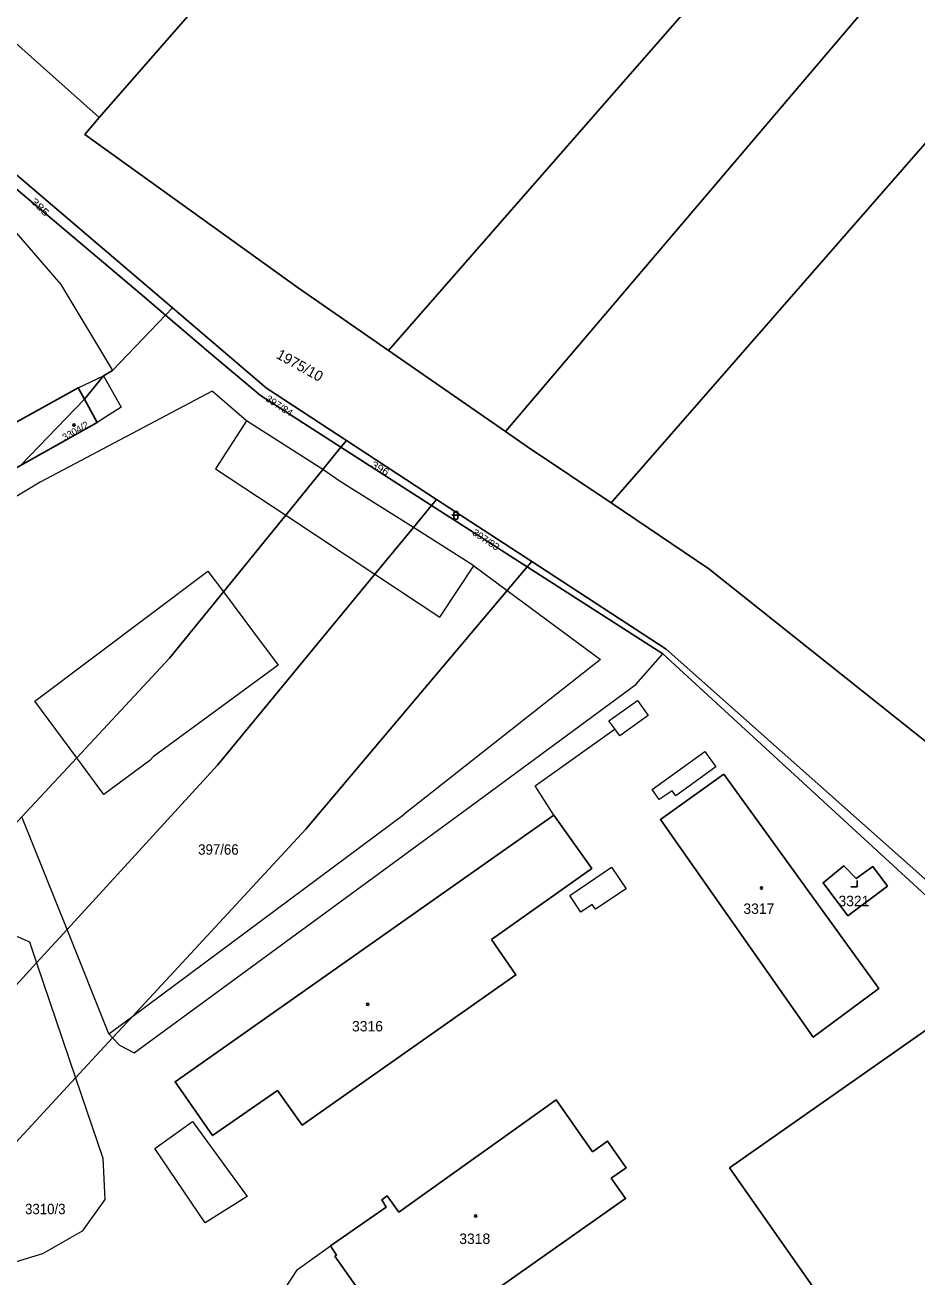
# Model space of a CAD drawing. Extents: x -679733 to -673243, y -1075091 to -1066557.
# Drawn here: x -675205.7 to -675060.1, y -1072985.8 to -1072781.6 of the extents above; entities that cross this region are included whole.
import ezdxf
from ezdxf.enums import TextEntityAlignment as Align

# ---------------------------------------------------------------- set-up
doc = ezdxf.new("R2010")
doc.units = 0
doc.header["$LTSCALE"] = 0.68
for name, color, linetype, lineweight in [('1', 7, 'Continuous', 25), ('3', 7, 'Continuous', 25), ('4', 7, 'Continuous', 13), ('5', 7, 'Continuous', 25)]:
    doc.layers.add(name, color=color, linetype=linetype, lineweight=lineweight)
doc.layers.add('2', color=7, linetype='Continuous')

msp = doc.modelspace()

# ---------------------------------------------------------------- linework, layer by layer
at = {"layer": '1'}
for p, q in [((-675182.82, -1072828.94), (-675181.69, -1072827.76)), ((-675127.32, -1072847.92), (-675146.4, -1072834.68)), ((-675139.37, -1072859.97), (-675138.56, -1072858.99)), ((-675139.37, -1072859.97), (-675123.76, -1072869.99)), ((-675123.03, -1072869.13), (-675123.76, -1072869.99))]:
    msp.add_line(p, q, dxfattribs=at)
for points in [[(-675067.52, -1072642.76), (-675090.44, -1072674.88), (-675122.64, -1072715.56), (-675193.64, -1072796.71)], [(-675146.4, -1072834.68), (-675161.14, -1072824.46), (-675195.96, -1072799.44), (-675193.64, -1072796.71), (-675218.38, -1072774.59), (-675245.04, -1072751.25), (-675370.78, -1072651.18)], [(-675146.4, -1072834.68), (-675062.9, -1072739.19), (-675007.05, -1072671.62)], [(-674985.64, -1072682.46), (-675059.55, -1072768.25), (-675127.32, -1072847.92)], [(-675110.07, -1072859.58), (-675030.53, -1072768.55), (-674966.58, -1072692.11), (-674985.64, -1072682.46)], [(-675259.2, -1072764.47), (-675253.85, -1072766.29), (-675236.97, -1072780.67), (-675220.5, -1072794.7), (-675181.69, -1072827.76)], [(-675221.92, -1072795.92), (-675186.96, -1072825.41), (-675182.82, -1072828.94)], [(-675181.69, -1072827.76), (-675166.32, -1072840.86), (-675153.28, -1072849.38), (-675138.56, -1072858.99), (-675123.03, -1072869.13)], [(-675196.05, -1072842.64), (-675192.92, -1072838.86), (-675191.45, -1072837.94), (-675182.82, -1072828.94)], [(-675182.82, -1072828.94), (-675175.79, -1072834.94), (-675167.31, -1072842.05), (-675154.17, -1072850.48)], [(-675206.49, -1072853.44), (-675193.96, -1072846.43), (-675196.05, -1072842.64)], [(-675127.32, -1072847.92), (-675123.72, -1072850.42), (-675110.07, -1072859.58)], [(-675153.28, -1072849.38), (-675154.17, -1072850.48), (-675139.37, -1072859.97)], [(-675246.5, -1072953.26), (-675216.15, -1072921.24), (-675208.79, -1072913.48), (-675206.28, -1072910.78), (-675197.3, -1072901.16), (-675182.14, -1072884.91), (-675173.36, -1072874.1), (-675163.19, -1072861.58), (-675157.13, -1072854.13), (-675154.17, -1072850.48)], [(-675207.8, -1072938.89), (-675203.88, -1072934.61), (-675198.89, -1072929.17), (-675174.3, -1072902.33), (-675148.63, -1072871.2), (-675142.34, -1072863.56), (-675139.37, -1072859.97)], [(-675046.61, -1072908.1), (-675094.1, -1072870.31), (-675110.07, -1072859.58)], [(-675123.76, -1072869.99), (-675127.03, -1072873.87), (-675159.9, -1072912.81), (-675188.15, -1072943.29), (-675191.45, -1072946.85), (-675197.49, -1072953.37), (-675209.22, -1072966.03)], [(-674935.68, -1073039.56), (-674938.17, -1073037.04), (-674936.17, -1073035.08), (-674954.26, -1073018.45), (-675033.11, -1072947.13), (-675101.61, -1072884.2), (-675123.76, -1072869.99)], [(-674929.15, -1073033.76), (-675020.01, -1072955.4), (-675101.1, -1072883.45), (-675123.03, -1072869.13)]]:
    msp.add_lwpolyline(points, dxfattribs=at)
for points in [[(-675196.05, -1072842.64), (-675197.09, -1072840.77), (-675209.98, -1072847.91), (-675210.66, -1072846.8), (-675212.01, -1072847.51), (-675212.83, -1072846.29), (-675217.99, -1072849.21), (-675219.6, -1072846.51), (-675226.85, -1072850.51), (-675220.87, -1072861.49), (-675206.49, -1072853.44)], [(-675091.66, -1072903.83), (-675102.03, -1072911.23), (-675077.08, -1072946.75), (-675066.38, -1072938.8)], [(-675129.58, -1072930.82), (-675125.61, -1072936.57), (-675160.52, -1072961.08), (-675164.55, -1072955.43), (-675175.13, -1072962.79), (-675181.24, -1072954.01), (-675119.4, -1072910.49), (-675113.23, -1072919.19)], [(-675064.94, -1072922.07), (-675071.41, -1072926.93), (-675075.47, -1072921.53), (-675072.09, -1072918.75), (-675070.06, -1072920.86), (-675067.32, -1072918.9)], [(-675050.68, -1072939.98), (-675008.8, -1072999.65), (-675048.85, -1073027.73), (-675090.72, -1072968.05)], [(-675149.47, -1072994.16), (-675147.78, -1072992.93), (-675155.15, -1072982.46), (-675154.88, -1072982.29), (-675155.86, -1072980.77), (-675146.77, -1072974.46), (-675147.52, -1072973.27), (-675146.63, -1072972.6), (-675144.7, -1072975.25), (-675119.05, -1072956.94), (-675113.09, -1072965.41), (-675110.64, -1072963.68), (-675107.61, -1072968.03), (-675110.04, -1072969.74), (-675107.7, -1072973.07), (-675137.78, -1072994.21), (-675143.8, -1072998.53), (-675145.93, -1072995.55), (-675147.61, -1072996.76)]]:
    msp.add_lwpolyline(points, close=True, dxfattribs=at)
at = {"layer": '3'}
for p, q in [((-675136.081, -1072861.591), (-675134.739, -1072861.591)), ((-675135.745, -1072861.255), (-675135.745, -1072861.926)), ((-675135.075, -1072861.926), (-675135.075, -1072861.255))]:
    msp.add_line(p, q, dxfattribs=at)
msp.add_lwpolyline([(-675070.911, -1072922.19), (-675069.91, -1072922.19), (-675069.91, -1072921.19)], dxfattribs=at)
for centre, start, end in [((-675135.41, -1072861.2556), 0, 180), ((-675135.41, -1072861.9256), 180, 359.98789)]:
    msp.add_arc(centre, 0.335, start, end, dxfattribs=at)
at = {"layer": '4'}
for p, q in [((-675215.31, -1072806.15), (-675199.89, -1072823.96)), ((-675199.89, -1072823.96), (-675191.45, -1072837.94)), ((-675197.09, -1072840.77), (-675192.92, -1072838.86)), ((-675192.92, -1072838.86), (-675190.05, -1072843.97)), ((-675175.2, -1072841.34), (-675203.29, -1072856.19)), ((-675169.59, -1072846.18), (-675175.2, -1072841.34)), ((-675190.05, -1072843.97), (-675193.96, -1072846.43)), ((-675169.59, -1072846.18), (-675174.67, -1072853.99)), ((-675157.13, -1072854.13), (-675169.59, -1072846.18)), ((-675174.67, -1072853.99), (-675163.19, -1072861.58)), ((-675154.29, -1072856.07), (-675157.13, -1072854.13)), ((-675203.29, -1072856.19), (-675217.52, -1072864.77)), ((-675142.34, -1072863.56), (-675154.29, -1072856.07)), ((-675163.19, -1072861.58), (-675148.63, -1072871.2)), ((-675132.48, -1072869.85), (-675142.34, -1072863.56)), ((-675204.13, -1072891.93), (-675175.92, -1072870.69)), ((-675175.92, -1072870.69), (-675173.36, -1072874.1)), ((-675138.02, -1072878.21), (-675132.48, -1072869.85)), ((-675132.48, -1072869.85), (-675127.03, -1072873.87)), ((-675148.63, -1072871.2), (-675138.02, -1072878.21)), ((-675173.36, -1072874.1), (-675168.59, -1072880.45)), ((-675127.03, -1072873.87), (-675111.83, -1072885.09)), ((-675168.59, -1072880.45), (-675164.41, -1072886.02)), ((-675111.83, -1072885.09), (-675143.89, -1072910.41)), ((-675106.03, -1072889.17), (-675101.61, -1072884.2)), ((-675164.41, -1072886.02), (-675184.83, -1072901)), ((-675132.7, -1072908.85), (-675106.03, -1072889.17)), ((-675197.3, -1072901.16), (-675204.13, -1072891.93)), ((-675110.43, -1072895.1), (-675105.78, -1072891.82)), ((-675105.78, -1072891.82), (-675104.04, -1072894.23)), ((-675109.48, -1072896.44), (-675110.43, -1072895.1)), ((-675104.04, -1072894.23), (-675108.67, -1072897.56)), ((-675122.48, -1072905.73), (-675109.59, -1072896.52)), ((-675109.59, -1072896.52), (-675109.48, -1072896.44)), ((-675108.67, -1072897.56), (-675109.48, -1072896.44)), ((-675192.86, -1072907.15), (-675197.3, -1072901.16)), ((-675184.83, -1072901), (-675185.38, -1072901.59)), ((-675103.35, -1072906.32), (-675094.75, -1072900.13)), ((-675094.75, -1072900.13), (-675092.95, -1072902.62)), ((-675185.38, -1072901.59), (-675192.86, -1072907.15)), ((-675092.95, -1072902.62), (-675099.52, -1072907.35)), ((-675119.4, -1072910.49), (-675122.48, -1072905.73)), ((-675102.24, -1072907.97), (-675103.35, -1072906.32)), ((-675100.08, -1072906.52), (-675102.24, -1072907.97)), ((-675099.52, -1072907.35), (-675100.08, -1072906.52)), ((-675187.92, -1072949.3), (-675132.7, -1072908.85)), ((-675198.89, -1072929.17), (-675206.28, -1072910.78)), ((-675188.15, -1072943.29), (-675143.89, -1072910.41)), ((-675116.79, -1072923.64), (-675110.02, -1072919)), ((-675110.02, -1072919), (-675107.6, -1072922.54)), ((-675114.99, -1072926.33), (-675116.79, -1072923.64)), ((-675107.6, -1072922.54), (-675112.62, -1072925.82)), ((-675113.14, -1072925.08), (-675114.99, -1072926.33)), ((-675112.62, -1072925.82), (-675113.14, -1072925.08)), ((-675209.36, -1072929.25), (-675205.04, -1072931.2)), ((-675192.05, -1072946.19), (-675198.89, -1072929.17)), ((-675205.04, -1072931.2), (-675203.88, -1072934.61)), ((-675203.88, -1072934.61), (-675197.49, -1072953.37)), ((-675192.05, -1072946.19), (-675188.15, -1072943.29)), ((-675191.45, -1072946.85), (-675192.05, -1072946.19)), ((-675190.35, -1072948.04), (-675191.45, -1072946.85)), ((-675190.35, -1072948.04), (-675187.92, -1072949.3)), ((-675197.49, -1072953.37), (-675193.03, -1072966.46)), ((-675184.58, -1072964.87), (-675178.42, -1072960.48)), ((-675178.42, -1072960.48), (-675169.49, -1072972.71)), ((-675193.03, -1072966.46), (-675192.72, -1072973.19)), ((-675176.34, -1072977.02), (-675184.58, -1072964.87)), ((-675169.49, -1072972.71), (-675176.34, -1072977.02)), ((-675192.72, -1072973.19), (-675196.43, -1072978.35)), ((-675196.43, -1072978.35), (-675202.87, -1072982.08)), ((-675161.29, -1072984.64), (-675155.86, -1072980.77)), ((-675202.87, -1072982.08), (-675207.19, -1072983.36)), ((-675163.31, -1072987.81), (-675161.29, -1072984.64))]:
    msp.add_line(p, q, dxfattribs=at)
at = {"layer": '5'}
for centre in [(-675197.7568, -1072846.8492), (-675085.5268, -1072922.3992), (-675149.8068, -1072941.3792), (-675132.1868, -1072975.8992)]:
    msp.add_circle(centre, 0.175, dxfattribs=at)

# ---------------------------------------------------------------- texts
at = {"layer": '2'}
for s, rotation, width, p in [('385', 315, 1.35, (-675204.893, -1072810.493)), ('397/84', 327, 1.05, (-675166.6, -1072842.848)), ('396', 330, 1.2, (-675149.365, -1072853.653)), ('397/83', 326, 1.05, (-675132.848, -1072864.672))]:
    msp.add_text(s, height=1.14, rotation=rotation, dxfattribs=dict(at, width=width)).set_placement(p)
msp.add_text('1975/10', height=1.7, rotation=331, dxfattribs=at).set_placement((-675164.882, -1072835.873))
msp.add_text('3304/2', height=1.14, rotation=30, dxfattribs=at).set_placement((-675197.234, -1072848.3238), align=Align.CENTER)
at = {"layer": '2', "width": 0.95}
for s, p in [('397/66', (-675177.48, -1072916.96)), ('3310/3', (-675205.74, -1072975.61))]:
    msp.add_text(s, height=1.7, dxfattribs=at).set_placement(p)
at = {"layer": '2'}
for s, p in [('3321', (-675072.96, -1072925.36)), ('3317', (-675088.48, -1072926.62)), ('3316', (-675152.37, -1072945.79)), ('3318', (-675134.86, -1072980.46))]:
    msp.add_text(s, height=1.7, dxfattribs=at).set_placement(p)

doc.saveas('drawing.dxf')
